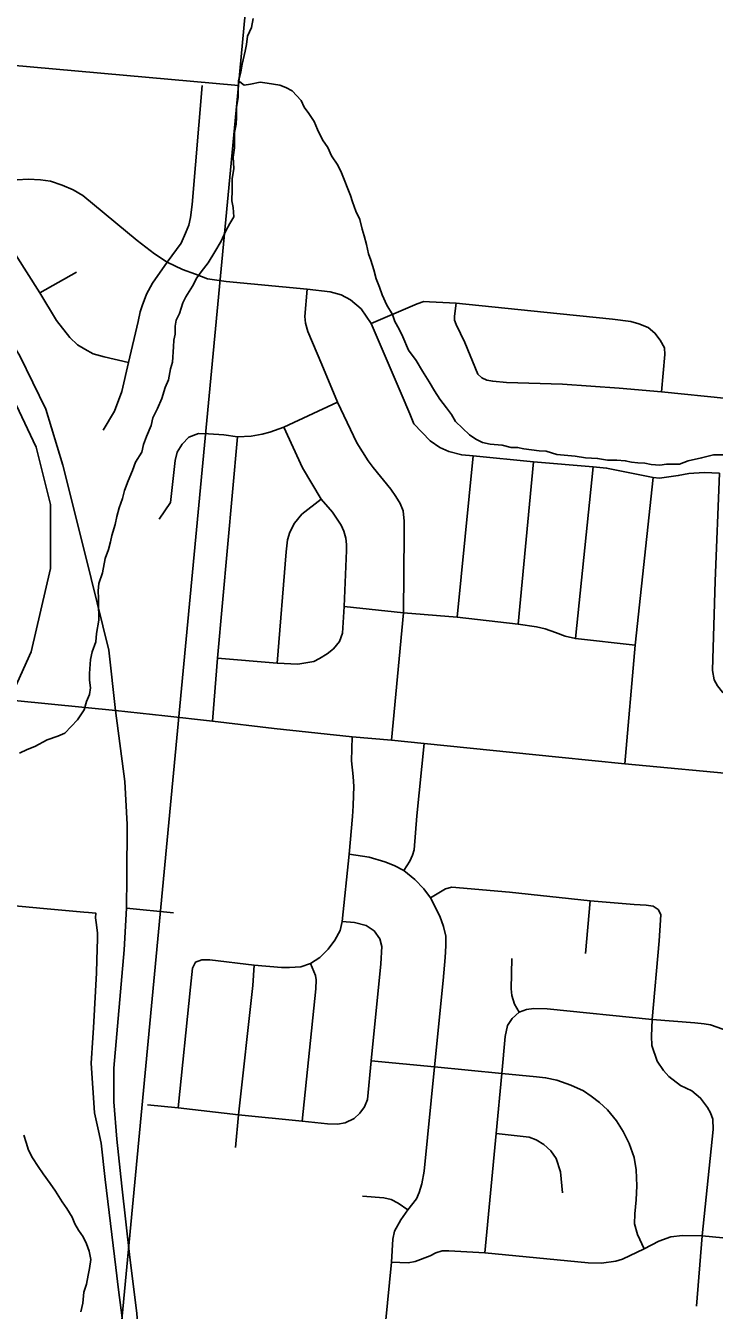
# Model space of a CAD drawing. Extents: x 0 to 34, y 0 to 22.
# Drawn here: x 2.802 to 3.348, y 19.577 to 20.596 of the extents above; entities that cross this region are included whole.
import ezdxf

# ---------------------------------------------------------------- set-up
doc = ezdxf.new("R2010")
doc.units = 0
for name, color, linetype in [('GM_X_City_Street', 7, 'Continuous'), ('GM_X_Corporation', 7, 'Continuous'), ('GM_X_County_Road', 7, 'Continuous'), ('GM_X_Minor_River', 7, 'Continuous'), ('GM_X_Rail_Line', 7, 'Continuous')]:
    doc.layers.add(name, color=color, linetype=linetype)

msp = doc.modelspace()

# ---------------------------------------------------------------- linework, layer by layer
at = {"layer": 'GM_X_City_Street'}
for p, q in [((2.8132, 20.384), (2.8423, 20.4004)), ((3.1443, 20.1265), (3.1569, 20.2546)), ((3.1926, 20.1211), (3.2049, 20.25)), ((3.2381, 20.1096), (3.2523, 20.246)), ((2.8734, 20.0526), (2.9123, 20.0483)), ((3.2461, 19.8596), (3.2499, 19.9016)), ((2.8821, 19.8957), (2.9194, 19.8919))]:
    msp.add_line(p, q, dxfattribs=at)
for points in [[(2.8636, 20.275), (2.8724, 20.2902), (2.8782, 20.3056), (2.8837, 20.3287), (2.8913, 20.3612), (2.8928, 20.3688), (2.8944, 20.3737), (2.898, 20.3829), (2.9026, 20.3916), (2.9143, 20.4083), (2.9253, 20.4235), (2.9288, 20.4314), (2.9315, 20.4378), (2.9327, 20.4438), (2.9342, 20.4542), (2.942, 20.5485)], [(2.7952, 20.4736), (2.8041, 20.4741), (2.8138, 20.4736), (2.8216, 20.4726), (2.8309, 20.4695), (2.8396, 20.4657), (2.8475, 20.4611), (2.8906, 20.4256), (2.9041, 20.4149), (2.9143, 20.4083), (2.9264, 20.4025), (2.9367, 20.3987), (2.9464, 20.3952), (2.9611, 20.3929), (3.0253, 20.3869), (3.0437, 20.3848), (3.0522, 20.3823), (3.0596, 20.3784), (3.0681, 20.3712), (3.0761, 20.3596), (3.0999, 20.3042), (3.1068, 20.288), (3.1099, 20.2801), (3.1229, 20.2665), (3.1306, 20.2612), (3.1377, 20.2582), (3.1479, 20.2553), (3.1569, 20.2546), (3.2049, 20.25), (3.2523, 20.246), (3.2629, 20.2449), (3.2997, 20.2375), (3.3049, 20.2368), (3.3197, 20.239), (3.3282, 20.2406), (3.3403, 20.2413), (3.3524, 20.241)], [(2.7638, 20.4614), (2.8132, 20.384), (2.8265, 20.3619), (2.8371, 20.3484), (2.8432, 20.3427), (2.849, 20.3392), (2.8556, 20.3357), (2.8644, 20.3332), (2.8837, 20.3287)], [(3.0922, 20.029), (3.1018, 20.1301), (3.1024, 20.1929), (3.1024, 20.2029), (3.1014, 20.211), (3.0991, 20.2168), (3.0958, 20.2224), (3.0916, 20.2283), (3.0776, 20.2455), (3.0737, 20.2506), (3.0648, 20.2649), (3.0495, 20.2972), (3.037, 20.3271), (3.0258, 20.3532), (3.024, 20.36), (3.0236, 20.3652), (3.0253, 20.3869)], [(3.0761, 20.3596), (3.1127, 20.3752), (3.1178, 20.377), (3.1223, 20.3768), (3.1436, 20.3757), (3.2132, 20.3687), (3.2675, 20.3632), (3.2822, 20.3612), (3.2885, 20.3593), (3.2958, 20.3564), (3.3012, 20.3521), (3.3053, 20.3465), (3.3087, 20.3404), (3.3091, 20.335), (3.3065, 20.3054)], [(3.1436, 20.3757), (3.1422, 20.3654), (3.1422, 20.3624), (3.1434, 20.3589), (3.1503, 20.3446), (3.1607, 20.3194), (3.1639, 20.3166), (3.1679, 20.3148), (3.1725, 20.3138), (3.1834, 20.3127), (3.228, 20.3114), (3.2728, 20.3084), (3.3065, 20.3054), (3.3585, 20.3)], [(2.9079, 20.2045), (2.917, 20.2177), (2.9205, 20.251), (2.9222, 20.2575), (2.9263, 20.2638), (2.9314, 20.2695), (2.9392, 20.2724), (2.9471, 20.2721), (2.9593, 20.2713), (2.97, 20.2698), (2.9808, 20.2702), (2.9896, 20.2718), (2.9957, 20.2735), (3.0068, 20.2773), (3.0495, 20.2972)], [(3.035, 20.0938), (3.0411, 20.0974), (3.0463, 20.1015), (3.0509, 20.1074), (3.0534, 20.1138), (3.0546, 20.1351), (3.0565, 20.1795), (3.0565, 20.1844), (3.0561, 20.1892), (3.0545, 20.1948), (3.0524, 20.1997), (3.0454, 20.21), (3.0365, 20.2202), (3.0215, 20.2452), (3.0068, 20.2773)], [(2.9503, 20.0441), (2.9541, 20.0942), (2.97, 20.2698)], [(3.2774, 20.0102), (3.2856, 20.1044), (3.2997, 20.2375)], [(3.4266, 20.055), (3.3707, 20.0598), (3.3648, 20.0617), (3.3603, 20.0642), (3.3548, 20.0671), (3.3508, 20.0722), (3.3483, 20.0769), (3.3469, 20.0842), (3.347, 20.0936), (3.3491, 20.1551), (3.3524, 20.241)], [(3.0015, 20.0902), (3.0088, 20.1784), (3.0096, 20.1881), (3.0116, 20.194), (3.0153, 20.2011), (3.021, 20.2083), (3.0365, 20.2202)], [(3.0546, 20.1351), (3.1018, 20.1301), (3.1443, 20.1265), (3.1926, 20.1211), (3.2073, 20.1189), (3.214, 20.1173), (3.2222, 20.1145), (3.23, 20.1115), (3.2381, 20.1096), (3.2856, 20.1044)], [(2.9541, 20.0942), (3.0015, 20.0902), (3.018, 20.0893), (3.0307, 20.0914), (3.035, 20.0938)], [(2.6945, 20.0715), (2.7314, 20.0675), (2.7589, 20.065), (2.7959, 20.0601), (2.8734, 20.0526)], [(2.9123, 20.0483), (2.9503, 20.0441), (2.9992, 20.0384), (3.061, 20.0316), (3.0922, 20.029), (3.1182, 20.0263), (3.2251, 20.0155), (3.2774, 20.0102), (3.3734, 20.0012), (3.4299, 19.9958), (3.4801, 19.9911), (3.5289, 19.987), (3.5741, 19.9821), (3.6132, 19.9783), (3.7055, 19.9689), (3.7261, 19.967), (3.7527, 19.9642), (3.7796, 19.9623), (3.8206, 19.9576), (3.8451, 19.9552)], [(3.053, 19.8851), (3.0587, 19.9385), (3.0613, 19.9685), (3.0619, 19.9768), (3.0622, 19.9851), (3.0624, 19.9923), (3.0617, 20.0002), (3.0605, 20.0125), (3.061, 20.0316)], [(3.1019, 19.9257), (3.1068, 19.9329), (3.109, 19.9377), (3.1101, 19.9419), (3.1123, 19.9689), (3.1182, 20.0263)], [(3.0824, 19.5154), (3.0922, 19.6149), (3.0933, 19.633), (3.0945, 19.6393), (3.0997, 19.6484), (3.1053, 19.6563), (3.112, 19.6651), (3.1143, 19.6702), (3.1162, 19.677), (3.1181, 19.6871), (3.1264, 19.7699), (3.1332, 19.8384), (3.1349, 19.8565), (3.1354, 19.8657), (3.1353, 19.8736), (3.1335, 19.8811), (3.1305, 19.8893), (3.1231, 19.904), (3.118, 19.911), (3.1107, 19.9185), (3.1019, 19.9257), (3.0943, 19.9296), (3.0869, 19.9326), (3.0745, 19.9363), (3.0587, 19.9385)], [(3.3038, 19.8946), (3.2997, 19.8972), (3.2943, 19.898), (3.2846, 19.8986), (3.2499, 19.9016), (3.1859, 19.9085), (3.14, 19.9123), (3.135, 19.9111), (3.1231, 19.904)], [(3.3343, 19.5799), (3.3387, 19.6358), (3.3473, 19.7201), (3.347, 19.7282), (3.3453, 19.7332), (3.3428, 19.7374), (3.3374, 19.745), (3.3305, 19.7508), (3.3215, 19.7549), (3.3121, 19.762), (3.3081, 19.767), (3.3031, 19.7744), (3.2988, 19.7868), (3.2985, 19.7941), (3.2991, 19.8073), (3.3045, 19.8699), (3.3055, 19.8862), (3.3059, 19.8908), (3.3038, 19.8946)], [(2.9344, 19.8482), (2.9367, 19.8529), (2.9418, 19.8548), (2.948, 19.8548), (2.9833, 19.8505), (3.0051, 19.8487), (3.0113, 19.8487), (3.0202, 19.8492), (3.0281, 19.8518), (3.0353, 19.8566), (3.042, 19.8633), (3.0473, 19.8702), (3.0514, 19.878), (3.053, 19.8851)], [(3.0625, 19.7289), (3.0672, 19.7331), (3.0709, 19.7381), (3.0732, 19.744), (3.0762, 19.7746), (3.0839, 19.8514), (3.0846, 19.8654), (3.083, 19.8713), (3.0785, 19.8776), (3.0722, 19.8819), (3.063, 19.8842), (3.053, 19.8851)], [(2.923, 19.7372), (2.9328, 19.8329), (2.9344, 19.8482)], [(2.9686, 19.7058), (2.9709, 19.7316), (2.9821, 19.8343), (2.9833, 19.8505)], [(3.0213, 19.7267), (3.0321, 19.8318), (3.0325, 19.8389), (3.0319, 19.8424), (3.0281, 19.8518)], [(3.1935, 19.8133), (3.1899, 19.8196), (3.1878, 19.8263), (3.1871, 19.8318), (3.1878, 19.8558)], [(3.1935, 19.8133), (3.1992, 19.8154), (3.2052, 19.8162), (3.2158, 19.8158), (3.2991, 19.8073), (3.3329, 19.8046), (3.3402, 19.804), (3.3453, 19.8031), (3.3551, 19.7998), (3.3625, 19.7926), (3.3719, 19.7849), (3.3772, 19.7813), (3.3833, 19.7783), (3.3909, 19.7754), (3.4116, 19.7731)], [(3.1935, 19.8133), (3.1879, 19.8082), (3.1843, 19.8025), (3.1823, 19.7938), (3.1798, 19.7644), (3.1752, 19.7169), (3.1662, 19.6221)], [(3.0762, 19.7746), (3.1264, 19.7699), (3.1798, 19.7644), (3.2072, 19.7618), (3.2145, 19.7611), (3.2234, 19.7593), (3.2346, 19.7553), (3.2446, 19.7508), (3.2506, 19.7465), (3.2572, 19.7416), (3.2636, 19.7356), (3.2708, 19.7269), (3.2761, 19.7185), (3.2807, 19.709), (3.2846, 19.6978), (3.2864, 19.688), (3.2868, 19.6755), (3.2862, 19.6643), (3.2852, 19.6531), (3.2851, 19.6451), (3.2875, 19.6368), (3.2926, 19.6254)], [(2.8987, 19.7396), (2.923, 19.7372), (2.9709, 19.7316), (3.0213, 19.7267), (3.0414, 19.7246), (3.0493, 19.7244), (3.0555, 19.7253), (3.0625, 19.7289)], [(3.1752, 19.7169), (3.2015, 19.7141), (3.2071, 19.7119), (3.2132, 19.7082), (3.2187, 19.7032), (3.2228, 19.6971), (3.2263, 19.6866), (3.228, 19.6697)], [(3.0691, 19.6672), (3.0861, 19.6658), (3.0919, 19.6644), (3.0974, 19.6615), (3.1053, 19.6563)], [(3.0922, 19.6149), (3.1055, 19.6143), (3.1111, 19.6153), (3.1228, 19.6199), (3.1275, 19.6223), (3.1324, 19.6237), (3.1377, 19.6239), (3.1662, 19.6221), (3.2482, 19.6142), (3.2588, 19.614), (3.2701, 19.6156), (3.2756, 19.6171), (3.2926, 19.6254), (3.3043, 19.6314), (3.3139, 19.6348), (3.3231, 19.636), (3.3387, 19.6358), (3.3987, 19.6298)]]:
    msp.add_lwpolyline(points, dxfattribs=at)
at = {"layer": 'GM_X_Corporation'}
for points in [[(3.0228, 21.1059), (2.0126, 21.1059), (1.9699, 20.6384), (2.9708, 20.5485)], [(1.9119, 20.027), (1.9119, 19.6315), (2.8753, 19.5383), (2.9708, 20.5485), (1.9699, 20.6384)]]:
    msp.add_lwpolyline(points, close=True, dxfattribs=at)
for points in [[(2.7908, 19.8978), (2.8161, 19.8955), (2.8481, 19.8926), (2.8519, 19.8923), (2.8576, 19.8918), (2.8576, 19.8917), (2.8574, 19.888), (2.8579, 19.8842), (2.8591, 19.8761), (2.859, 19.8715), (2.8586, 19.8548), (2.8583, 19.8444), (2.8558, 19.8007), (2.8553, 19.7927), (2.8541, 19.7727), (2.8565, 19.7332), (2.8597, 19.7189), (2.8618, 19.7093), (2.8652, 19.6805), (2.8735, 19.6107), (2.8758, 19.5929), (2.88, 19.5606)], [(2.88, 19.5606), (2.8758, 19.5929), (2.8735, 19.6107), (2.8652, 19.6805), (2.8618, 19.7093), (2.8597, 19.7189), (2.8565, 19.7332), (2.8541, 19.7727), (2.8553, 19.7927), (2.8558, 19.8007), (2.8583, 19.8444), (2.8586, 19.8548), (2.859, 19.8715), (2.8591, 19.8761), (2.8579, 19.8842), (2.8574, 19.888), (2.8576, 19.8917), (2.8576, 19.8918), (2.8519, 19.8923), (2.8481, 19.8926), (2.8161, 19.8955), (2.7908, 19.8978)]]:
    msp.add_lwpolyline(points, dxfattribs=at)
at = {"layer": 'GM_X_County_Road'}
for points in [[(2.8734, 20.0526), (2.8679, 20.1004), (2.8493, 20.1765), (2.8316, 20.2473), (2.8181, 20.2916), (2.7974, 20.334), (2.7739, 20.3721), (2.7486, 20.4119), (2.7321, 20.4416), (2.7266, 20.4526), (2.722, 20.4673), (2.7183, 20.4837), (2.7173, 20.5063), (2.7177, 20.5224), (2.7218, 20.5695), (2.7256, 20.6107), (2.7333, 20.6818), (2.7386, 20.7405)], [(2.8436, 19.1468), (2.8525, 19.2361), (2.8603, 19.3212), (2.866, 19.3537), (2.8701, 19.375), (2.8763, 19.3998), (2.8872, 19.4431), (2.8925, 19.4758), (2.8936, 19.4991), (2.8934, 19.5151), (2.8928, 19.5337), (2.8903, 19.5743), (2.8847, 19.6185), (2.8784, 19.6752), (2.8743, 19.7124), (2.872, 19.742), (2.872, 19.7688), (2.8801, 19.8626), (2.8821, 19.8957), (2.8824, 19.9205), (2.8826, 19.9621), (2.8806, 19.9963), (2.8734, 20.0526)]]:
    msp.add_lwpolyline(points, dxfattribs=at)
at = {"layer": 'GM_X_Minor_River'}
for points in [[(2.9826, 20.6016), (2.9811, 20.5944), (2.9781, 20.5876), (2.9773, 20.5811), (2.9762, 20.5758), (2.9739, 20.5655), (2.9728, 20.5594), (2.9709, 20.5522), (2.9705, 20.5458), (2.9705, 20.5389), (2.9693, 20.531), (2.9693, 20.523), (2.969, 20.5177), (2.9678, 20.5112), (2.9678, 20.5051), (2.9678, 20.4991), (2.9667, 20.4915), (2.9671, 20.4827), (2.9659, 20.4744), (2.9659, 20.4656), (2.9655, 20.4569), (2.9667, 20.4516), (2.9671, 20.4444), (2.964, 20.4391), (2.9606, 20.4326), (2.9572, 20.425), (2.9522, 20.4166), (2.9469, 20.4079), (2.9412, 20.4007), (2.9378, 20.3958), (2.9344, 20.3893), (2.929, 20.3809), (2.9268, 20.376), (2.9241, 20.3676), (2.9214, 20.3623), (2.9207, 20.3574), (2.9207, 20.3513), (2.9195, 20.3464), (2.9192, 20.3411), (2.9184, 20.3289)], [(3.3568, 20.2553), (3.3477, 20.2553), (3.3382, 20.253), (3.3275, 20.2507), (3.3207, 20.248), (3.3104, 20.248), (3.3051, 20.2473), (3.2983, 20.2477), (3.2933, 20.2488), (3.2876, 20.2492), (3.2827, 20.2496), (3.2777, 20.2507), (3.2709, 20.2511), (3.2636, 20.2511), (3.2557, 20.2526), (3.2462, 20.253), (3.2378, 20.2545), (3.2233, 20.2556), (3.215, 20.2583), (3.2093, 20.2587), (3.1971, 20.2602), (3.1922, 20.2613), (3.1872, 20.2613), (3.18, 20.2632), (3.1705, 20.264), (3.1644, 20.2651), (3.1591, 20.2678), (3.1541, 20.2712), (3.1431, 20.2818), (3.1397, 20.2875), (3.1359, 20.2928), (3.1306, 20.2997), (3.1264, 20.3061), (3.1222, 20.3134), (3.1169, 20.3217), (3.1119, 20.3304), (3.1058, 20.3384), (3.1013, 20.349), (3.0982, 20.3551), (3.0948, 20.3612), (3.0929, 20.3669), (3.0884, 20.3741), (3.0849, 20.3825), (3.0826, 20.3885), (3.08, 20.395), (3.0781, 20.4022), (3.0758, 20.4098), (3.0739, 20.4148), (3.0724, 20.4224), (3.0705, 20.4292), (3.069, 20.4345), (3.0671, 20.4421), (3.064, 20.4489), (3.0614, 20.4562), (3.0598, 20.4611), (3.0526, 20.4793), (3.0496, 20.4854), (3.0446, 20.4926), (3.0416, 20.4994), (3.0374, 20.5055), (3.0336, 20.5135), (3.0309, 20.52), (3.0267, 20.5264), (3.0229, 20.5313), (3.0207, 20.5367), (3.0134, 20.5443), (3.0085, 20.5469), (3.0036, 20.5488), (2.9937, 20.5503), (2.988, 20.5511), (2.9804, 20.5496), (2.9754, 20.5488), (2.9709, 20.5522)], [(2.9184, 20.3289), (2.9169, 20.3236), (2.9153, 20.3149), (2.9127, 20.3088), (2.91, 20.3), (2.9066, 20.2921), (2.9028, 20.2848), (2.9017, 20.2788), (2.8979, 20.27), (2.8956, 20.2636), (2.8941, 20.2575), (2.8891, 20.2495), (2.8868, 20.2431), (2.8834, 20.2347), (2.8804, 20.2271), (2.8789, 20.2207), (2.8762, 20.2134), (2.8743, 20.2066), (2.8731, 20.2001), (2.8705, 20.1914), (2.8693, 20.1865), (2.8678, 20.1804), (2.8652, 20.1732), (2.8629, 20.1618), (2.8602, 20.1534), (2.8595, 20.1474), (2.8598, 20.1417), (2.8598, 20.1341), (2.8602, 20.1291), (2.8602, 20.1242), (2.8583, 20.1136), (2.8576, 20.1071), (2.8549, 20.0991), (2.8534, 20.093), (2.8526, 20.082), (2.8526, 20.0767), (2.8534, 20.0706), (2.8526, 20.0653), (2.8503, 20.0596), (2.8484, 20.0532), (2.8431, 20.0452), (2.8332, 20.0346), (2.8275, 20.0323), (2.8192, 20.0292), (2.8093, 20.0239), (2.8032, 20.0216), (2.7971, 20.0186)], [(2.8005, 19.7155), (2.8024, 19.7098), (2.8043, 19.7037), (2.8074, 19.6977), (2.812, 19.6908), (2.8158, 19.6848)], [(2.8158, 19.6848), (2.8215, 19.6772), (2.8256, 19.6711), (2.831, 19.6627), (2.8348, 19.6574), (2.8389, 19.6506), (2.8409, 19.6453), (2.8439, 19.6403), (2.8477, 19.635), (2.8504, 19.6293), (2.8523, 19.6236), (2.8538, 19.6168), (2.8526, 19.6099), (2.8515, 19.6046), (2.8504, 19.5974), (2.8481, 19.5909), (2.8473, 19.5822), (2.8458, 19.5754)]]:
    msp.add_lwpolyline(points, dxfattribs=at)
at = {"layer": 'GM_X_Rail_Line'}
msp.add_lwpolyline([(2.3875, 19.5745), (2.4299, 19.6027), (2.4575, 19.6189), (2.4914, 19.6421), (2.5212, 19.6699), (2.5592, 19.7022), (2.6283, 19.8109), (2.7126, 19.9369), (2.7541, 20.0008), (2.7811, 20.0434), (2.8065, 20.0992), (2.8217, 20.1652), (2.8217, 20.216), (2.8103, 20.2616), (2.79, 20.3047), (2.7037, 20.4506), (2.639, 20.5572), (2.5755, 20.6586), (2.4579, 20.79), (2.3854, 20.8718), (2.3172, 20.9484), (2.2273, 21.0482), (2.1743, 21.1059)], dxfattribs=at)

doc.saveas('drawing.dxf')
